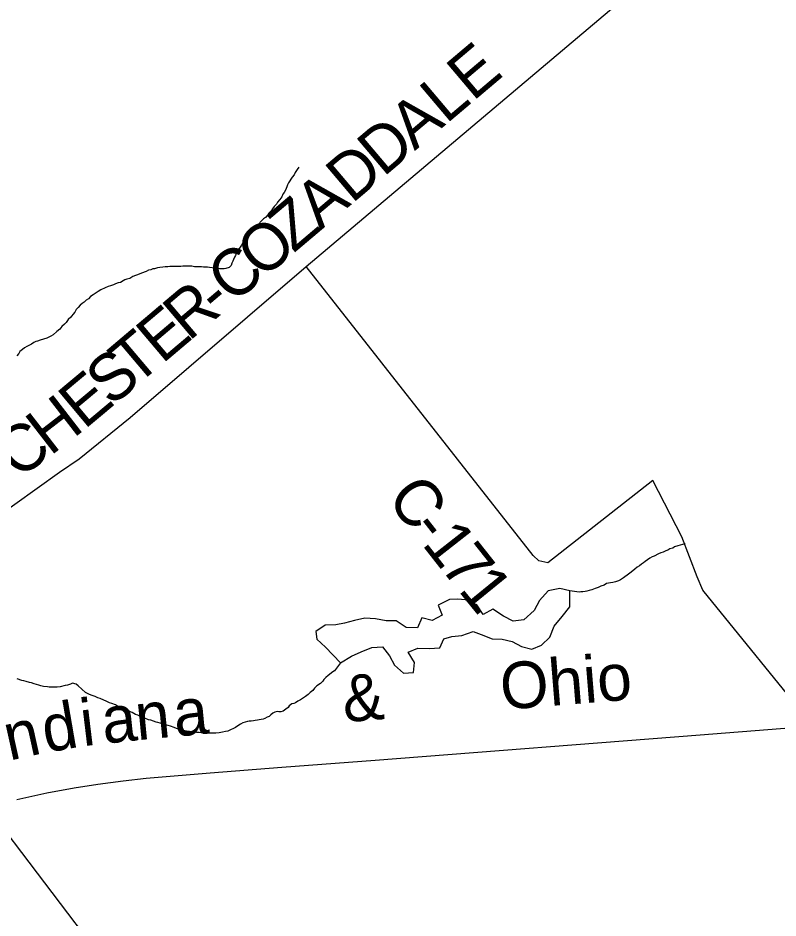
# Model space of a CAD drawing. Extents: x 0 to 1064, y 0 to 440.
# Drawn here: x 294.9 to 309.67, y 62.38 to 79.88 of the extents above; entities that cross this region are included whole.
import ezdxf

# ---------------------------------------------------------------- set-up
doc = ezdxf.new("R2010")
doc.units = 0
for name, color, linetype in [('GM_X_County_Road', 7, 'Continuous'), ('GM_X_County_Road_Text', 7, 'Continuous'), ('GM_X_Minor_Lake', 7, 'Continuous'), ('GM_X_Minor_River', 7, 'Continuous'), ('GM_X_Rail_Line', 7, 'Continuous'), ('GM_X_Rail_Line_Text', 7, 'Continuous'), ('GM_X_Township_Road', 7, 'Continuous')]:
    doc.layers.add(name, color=color, linetype=linetype)

msp = doc.modelspace()

# ---------------------------------------------------------------- linework, layer by layer
at = {"layer": 'GM_X_County_Road'}
for points in [[(293.098, 69.188), (295.708, 71.048), (296.093, 71.312), (297.081, 72.116), (300.504, 75.05), (310.545, 83.541), (312.041, 84.846), (312.375, 85.145), (313.24, 86.401), (313.502, 86.786), (313.645, 86.948), (314.07, 87.3), (315.074, 88.032), (315.665, 88.461), (316.182, 88.878), (323.769, 95.318)], [(316.931, 58.011), (315.358, 59.911), (310.369, 66.103), (308.21, 68.759), (308.098, 69.018), (307.803, 69.791), (307.235, 70.887), (305.2, 69.286), (305.026, 69.326), (304.91, 69.434), (300.504, 75.05)]]:
    msp.add_lwpolyline(points, dxfattribs=at)
at = {"layer": 'GM_X_Minor_Lake'}
for points in [[(305.628, 68.742), (305.428, 68.79), (305.202, 68.747), (305.039, 68.557), (304.931, 68.359), (304.731, 68.182), (304.524, 68.156), (304.338, 68.252), (304.128, 68.385), (303.943, 68.286), (303.82, 68.472), (303.598, 68.568), (303.44, 68.584), (303.288, 68.576), (303.066, 68.466), (303.146, 68.27), (302.949, 68.165), (302.749, 68.219), (302.665, 68.027), (302.446, 68.032), (302.249, 68.159), (302.054, 68.163), (301.849, 68.199), (301.642, 68.216), (301.44, 68.167), (301.244, 68.117), (301.079, 68.085), (300.872, 68.078), (300.693, 67.955), (300.707, 67.802), (300.879, 67.646), (301.17, 67.347)], [(301.17, 67.347), (301.38, 67.476), (301.57, 67.556), (301.779, 67.642), (301.987, 67.655), (302.122, 67.481), (302.221, 67.297), (302.393, 67.146), (302.588, 67.154), (302.605, 67.354), (302.483, 67.551), (302.673, 67.632), (302.892, 67.626), (303.099, 67.633), (303.177, 67.813), (303.33, 67.858), (303.525, 67.878), (303.746, 67.951), (303.903, 67.892), (304.114, 67.808), (304.308, 67.803), (304.508, 67.756), (304.688, 67.66), (304.887, 67.607), (305.072, 67.687), (305.234, 67.841), (305.324, 68.057), (305.475, 68.248), (305.626, 68.433), (305.628, 68.742)]]:
    msp.add_lwpolyline(points, dxfattribs=at)
at = {"layer": 'GM_X_Minor_River'}
for points in [[(300.357, 76.983), (300.325, 76.935), (300.288, 76.875), (300.269, 76.832), (300.232, 76.784), (300.157, 76.676), (300.138, 76.64), (300.125, 76.598), (300.1, 76.531), (300.075, 76.489), (300.05, 76.453), (300.031, 76.405), (299.993, 76.351), (299.944, 76.297), (299.925, 76.261), (299.882, 76.213), (299.85, 76.171), (299.826, 76.135), (299.776, 76.087), (299.757, 76.051), (299.714, 76.003), (299.671, 75.973), (299.634, 75.937), (299.578, 75.871), (299.535, 75.835), (299.498, 75.793), (299.461, 75.758), (299.442, 75.721), (299.405, 75.692), (299.38, 75.656), (299.343, 75.614), (299.311, 75.565), (299.274, 75.511), (299.243, 75.463), (299.218, 75.427), (299.187, 75.379), (299.168, 75.337), (299.143, 75.301), (299.13, 75.265), (299.111, 75.228), (299.092, 75.186), (299.079, 75.15), (299.061, 75.114), (299.042, 75.072), (299.005, 75.03), (298.943, 75.012), (298.907, 75.007), (298.864, 75.001), (298.816, 75.002), (298.767, 75.009), (298.712, 75.016), (298.676, 75.023), (298.622, 75.03), (298.585, 75.036), (298.506, 75.038), (298.47, 75.044), (298.421, 75.045), (298.379, 75.046), (298.33, 75.046), (298.282, 75.053), (298.105, 75.056), (298.069, 75.051), (297.965, 75.052), (297.898, 75.047), (297.856, 75.048), (297.813, 75.043), (297.765, 75.043), (297.716, 75.038), (297.661, 75.027), (297.612, 75.021), (297.557, 75.004), (297.521, 75.005), (297.484, 74.987), (297.441, 74.976), (297.392, 74.952), (297.301, 74.923), (297.227, 74.888), (297.184, 74.876), (297.135, 74.853), (297.074, 74.817), (297.019, 74.806), (296.982, 74.788), (296.945, 74.771), (296.896, 74.741), (296.847, 74.73), (296.798, 74.712), (296.756, 74.695), (296.701, 74.671), (296.658, 74.66), (296.597, 74.637), (296.511, 74.595), (296.462, 74.566), (296.419, 74.536), (296.363, 74.501), (296.314, 74.465), (296.271, 74.423), (296.228, 74.393), (296.191, 74.358), (296.148, 74.328), (296.111, 74.298), (296.073, 74.25)], [(296.073, 74.25), (296.036, 74.214), (296.005, 74.16), (295.968, 74.118), (295.93, 74.064), (295.881, 74.022), (295.838, 73.962), (295.807, 73.926), (295.757, 73.884), (295.714, 73.83), (295.658, 73.783), (295.584, 73.723), (295.541, 73.693), (295.504, 73.676), (295.462, 73.658), (295.333, 73.618), (295.284, 73.6), (295.248, 73.589), (295.211, 73.571), (295.168, 73.541), (295.113, 73.512), (295.076, 73.494), (295.033, 73.471), (294.99, 73.435), (294.941, 73.399), (294.922, 73.357), (294.878, 73.315)], [(307.863, 69.657), (307.814, 69.645), (307.772, 69.634), (307.723, 69.616), (307.661, 69.599), (307.625, 69.576), (307.57, 69.558), (307.527, 69.535), (307.49, 69.523), (307.441, 69.499), (307.392, 69.482), (307.349, 69.464), (307.263, 69.417), (307.227, 69.406), (307.177, 69.376), (307.091, 69.317), (307.054, 69.287), (307.018, 69.263), (306.981, 69.233), (306.931, 69.204), (306.888, 69.168), (306.814, 69.108), (306.765, 69.067), (306.666, 68.995), (306.611, 68.96), (306.568, 68.936), (306.513, 68.919), (306.458, 68.908), (306.416, 68.902), (306.379, 68.891), (306.336, 68.885), (306.293, 68.855), (306.226, 68.832), (306.177, 68.809), (306.116, 68.791), (306.055, 68.762), (306, 68.751), (305.957, 68.739), (305.92, 68.728), (305.878, 68.722), (305.841, 68.723), (305.805, 68.717), (305.628, 68.742)], [(301.17, 67.347), (301.055, 67.189), (301.019, 67.171), (300.932, 67.1), (300.883, 67.058), (300.846, 67.022), (300.827, 66.986), (300.778, 66.944), (300.71, 66.897), (300.667, 66.855), (300.629, 66.807), (300.58, 66.765), (300.543, 66.729), (300.488, 66.688), (300.395, 66.628), (300.34, 66.599), (300.297, 66.569), (300.26, 66.552), (300.224, 66.546), (300.175, 66.51), (300.15, 66.474), (300.107, 66.445), (300.057, 66.403), (300.008, 66.392), (299.972, 66.392), (299.936, 66.399), (299.893, 66.387), (299.856, 66.364), (299.819, 66.334), (299.782, 66.304), (299.745, 66.286), (299.702, 66.263), (299.666, 66.251), (299.629, 66.246), (299.592, 66.234), (299.556, 66.229), (299.513, 66.223), (299.477, 66.218), (299.434, 66.212), (299.398, 66.213), (299.361, 66.207), (299.269, 66.179), (299.226, 66.149), (299.177, 66.119), (299.128, 66.084), (299.091, 66.066), (299.03, 66.043), (298.981, 66.019), (298.932, 66.008), (298.877, 65.996), (298.81, 65.985), (298.749, 65.98), (298.707, 65.975), (298.555, 65.977), (298.518, 65.984), (298.464, 65.985), (298.421, 65.992), (298.372, 65.992), (298.33, 65.999), (298.294, 66), (298.233, 66.007), (298.178, 66.014), (298.112, 66.027), (298.057, 66.04), (297.985, 66.065), (297.936, 66.084), (297.864, 66.11), (297.822, 66.129), (297.767, 66.136), (297.725, 66.155), (297.664, 66.174), (297.622, 66.187), (297.586, 66.193), (297.537, 66.212), (297.483, 66.231), (297.44, 66.238), (297.38, 66.263), (297.32, 66.283), (297.277, 66.301), (297.235, 66.326), (297.187, 66.339), (297.121, 66.377), (297.084, 66.39), (297.048, 66.414), (296.994, 66.434), (296.951, 66.446), (296.915, 66.465), (296.873, 66.49), (296.837, 66.503), (296.795, 66.528), (296.728, 66.553), (296.68, 66.566), (296.632, 66.591), (296.499, 66.654), (296.457, 66.661), (296.402, 66.692), (296.342, 66.711), (296.294, 66.73), (296.251, 66.749), (296.215, 66.768), (296.071, 66.898)], [(296.071, 66.898), (296.036, 66.929), (295.963, 66.948), (295.926, 66.931), (295.865, 66.913), (295.822, 66.902), (295.725, 66.879), (295.664, 66.874), (295.597, 66.869), (295.554, 66.87), (295.512, 66.87), (295.475, 66.877), (295.396, 66.884), (295.348, 66.897), (295.306, 66.91), (295.215, 66.936), (295.167, 66.955), (295.13, 66.962), (295.064, 66.981), (295.015, 66.994), (294.979, 67), (294.888, 67.032)]]:
    msp.add_lwpolyline(points, dxfattribs=at)
at = {"layer": 'GM_X_Rail_Line'}
msp.add_lwpolyline([(294.878, 64.688), (295.462, 64.818), (295.993, 64.914), (296.456, 64.984), (296.949, 65.05), (297.395, 65.101), (298.637, 65.203), (300.032, 65.313), (301.845, 65.455), (308.155, 65.944), (313.085, 66.333), (315.754, 66.545), (319.164, 66.817), (322.97, 67.113), (325.111, 67.285), (328.704, 67.57), (338.651, 68.362), (347.277, 69.057), (351.435, 69.397), (364.628, 70.454), (374.547, 71.26), (377.035, 71.469), (383.382, 71.976), (390.331, 72.542)], dxfattribs=at)
at = {"layer": 'GM_X_Township_Road'}
msp.add_lwpolyline([(306.751, 47.903), (304.14, 51.206), (304.103, 51.357), (304.067, 51.545), (304.015, 51.712), (303.812, 51.998), (291.825, 67.809)], dxfattribs=at)

# ---------------------------------------------------------------- texts
at = {"layer": 'GM_X_County_Road_Text'}
for s, rotation, p in [('E', 40.2127, (303.74, 78.247)), ('L', 40.2164, (303.221, 77.808)), ('A', 40.2137, (302.61, 77.291)), ('D', 40.2183, (301.999, 76.775)), ('D', 40.2156, (301.388, 76.258)), ('A', 40.2137, (300.777, 75.741)), ('Z', 40.2168, (300.258, 75.302)), ('O', 40.2137, (299.647, 74.786)), ('C', 40.2144, (299.077, 74.304)), ('R', 40.2144, (298.222, 73.581)), ('-', 40.2144, (298.792, 74.063)), ('E', 40.2164, (297.703, 73.142)), ('T', 40.2168, (297.183, 72.703)), ('S', 40.2177, (296.715, 72.307)), ('E', 39.9238, (296.19, 71.867)), ('H', 37.7062, (295.527, 71.353)), ('C', 35.6415, (294.891, 70.897)), ('C', 308.0283, (302.045, 70.537)), ('-', 308.0469, (302.505, 69.949)), ('1', 308.1024, (302.736, 69.654)), ('7', 308.3474, (303.084, 69.21)), ('1', 309.1755, (303.441, 68.759))]:
    msp.add_text(s, height=0.909, rotation=rotation, dxfattribs=at).set_placement(p)
at = {"layer": 'GM_X_Rail_Line_Text'}
for s, height, rotation, p in [('Ohio', 0.9061, 4.6359, (304.307, 66.429)), ('&', 0.906, 4.6532, (301.24, 66.189)), ('i', 0.906, 6.8697, (296.167, 65.722)), ('d', 0.906, 9.7459, (295.447, 65.598)), ('a', 0.906, 5.9791, (296.573, 65.771)), ('n', 0.906, 5.4958, (297.22, 65.838)), ('a', 0.906, 5.4141, (297.962, 65.91)), ('n', 0.906, 12.4192, (294.733, 65.44))]:
    msp.add_text(s, height=height, rotation=rotation, dxfattribs=at).set_placement(p)

doc.saveas('drawing.dxf')
